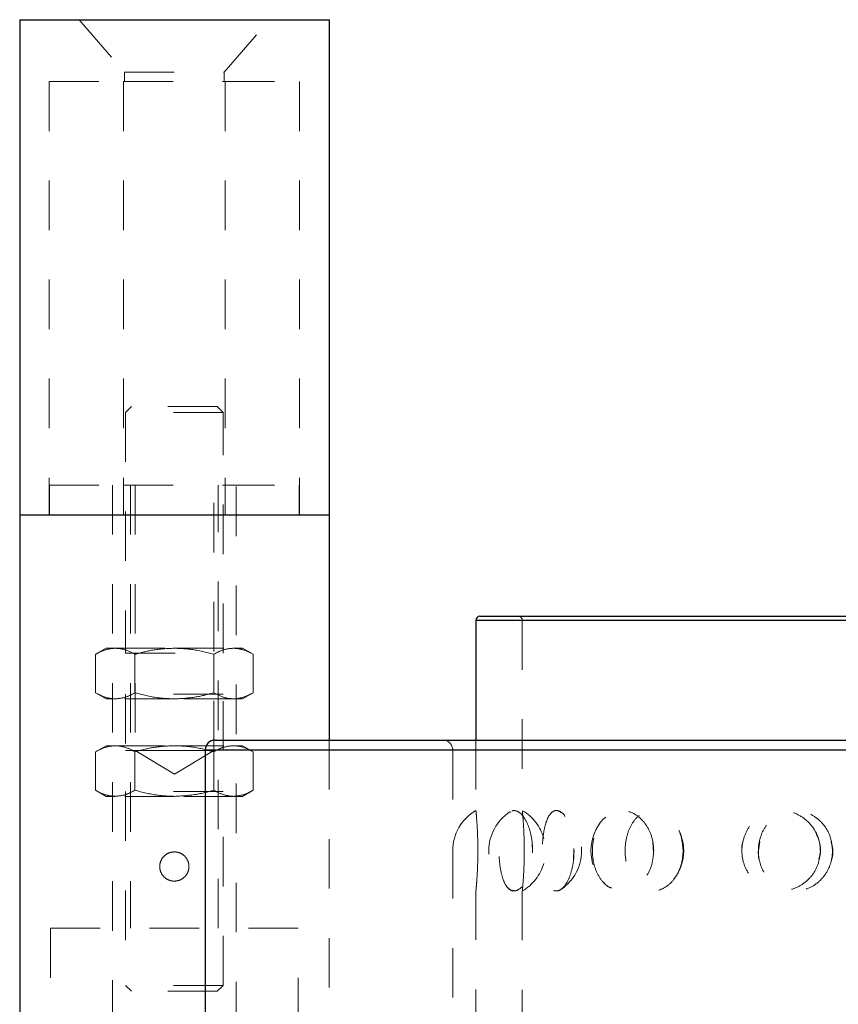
# Model space of a CAD drawing. Header units: inches. Extents: x 1802 to 2468, y -253 to -72.
# Tile 270 of 570: x 2069.9 to 2071.56, y -112.73 to -110.74. Entities that reach past the tile are written whole.
import ezdxf

# ---------------------------------------------------------------- set-up
doc = ezdxf.new("R2010")
doc.units = ezdxf.units.IN
doc.header["$LTSCALE"] = 0.5
doc.header["$MEASUREMENT"] = 0
doc.linetypes.add('HIDDEN', pattern=[0.225, 0.15, -0.075])
doc.layers.add('DIE-M-S3', color=8, linetype='Continuous')
doc.layers.add('DSS-M-S', color=53, linetype='Continuous')

msp = doc.modelspace()

# ---------------------------------------------------------------- linework, layer by layer
at = {"layer": 'DIE-M-S3', "linetype": 'Continuous', "lineweight": 25}
for p, q in [((2069.90166, -110.74167), (2070.52666, -110.74167)), ((2069.90166, -110.74167), (2069.90166, -111.74167)), ((2070.52666, -110.74167), (2070.52666, -111.74167)), ((2069.90166, -111.74167), (2070.52666, -111.74167)), ((2069.90166, -111.74167), (2070.52666, -111.74167)), ((2069.90166, -111.74167), (2069.90166, -112.77667)), ((2070.52666, -111.74167), (2070.52666, -112.19667))]:
    msp.add_line(p, q, dxfattribs=at)
at = {"layer": 'DIE-M-S3', "linetype": 'HIDDEN', "lineweight": 18}
for p, q in [((2070.02166, -110.74167), (2070.11366, -110.84751)), ((2070.31466, -110.84751), (2070.40666, -110.74167)), ((2070.11366, -110.84751), (2070.31466, -110.84751)), ((2070.11366, -110.84751), (2070.11366, -110.86667)), ((2070.31466, -110.86667), (2070.31466, -110.84751)), ((2069.96126, -110.86667), (2070.11166, -110.86667)), ((2069.96126, -110.86667), (2069.96126, -111.74167)), ((2070.11166, -110.86667), (2070.11166, -111.74167)), ((2070.11166, -110.86667), (2070.31666, -110.86667)), ((2070.11166, -110.86667), (2070.11166, -111.74167)), ((2070.31666, -110.86667), (2070.46706, -110.86667)), ((2070.31666, -110.86667), (2070.31666, -111.74167)), ((2070.31666, -110.86667), (2070.31666, -111.74167)), ((2070.46706, -110.86667), (2070.46706, -111.74167)), ((2070.12754, -111.52292), (2070.11573, -111.53473)), ((2070.30077, -111.52292), (2070.12754, -111.52292)), ((2070.31258, -111.53473), (2070.30077, -111.52292)), ((2070.31258, -111.53473), (2070.11573, -111.53473)), ((2070.11573, -111.53473), (2070.11573, -112.02095)), ((2070.31258, -112.02095), (2070.31258, -111.53473)), ((2069.96166, -111.74167), (2069.96166, -111.68167)), ((2069.96166, -111.68167), (2070.11166, -111.68167)), ((2070.08916, -111.68167), (2070.08916, -113.38467)), ((2070.11166, -111.74167), (2070.11166, -111.68167)), ((2070.11166, -111.68167), (2070.31666, -111.68167)), ((2070.11166, -111.74167), (2070.11166, -111.68167)), ((2070.12558, -111.68167), (2070.12558, -112.57667)), ((2070.13466, -111.68167), (2070.13466, -112.21767)), ((2070.29366, -112.21767), (2070.29366, -111.68167)), ((2070.30274, -112.57667), (2070.30274, -111.68167)), ((2070.31666, -111.74167), (2070.31666, -111.68167)), ((2070.31666, -111.68167), (2070.46666, -111.68167)), ((2070.31666, -111.74167), (2070.31666, -111.68167)), ((2070.33916, -113.38467), (2070.33916, -111.68167)), ((2070.46666, -111.74167), (2070.46666, -111.68167)), ((2070.07636, -112.01111), (2070.05505, -112.02342)), ((2070.07636, -112.01111), (2070.09482, -112.01111)), ((2070.09482, -112.01111), (2070.21416, -112.01111)), ((2070.11573, -112.02095), (2070.31258, -112.02095)), ((2070.21416, -112.01111), (2070.33349, -112.01111)), ((2070.33349, -112.01111), (2070.35195, -112.01111)), ((2070.37327, -112.02342), (2070.35195, -112.01111)), ((2070.05505, -112.10117), (2070.05505, -112.02342)), ((2070.1346, -112.10117), (2070.1346, -112.02342)), ((2070.29372, -112.10117), (2070.29372, -112.02342)), ((2070.37327, -112.10117), (2070.37327, -112.02342)), ((2070.05505, -112.10117), (2070.07636, -112.11347)), ((2070.35195, -112.11347), (2070.37327, -112.10117)), ((2070.09482, -112.11347), (2070.07636, -112.11347)), ((2070.21416, -112.11347), (2070.09482, -112.11347)), ((2070.31258, -112.10363), (2070.11573, -112.10363)), ((2070.11573, -112.10363), (2070.11573, -112.2178)), ((2070.33349, -112.11347), (2070.21416, -112.11347)), ((2070.31258, -112.2178), (2070.31258, -112.10363)), ((2070.35195, -112.11347), (2070.33349, -112.11347)), ((2070.52666, -112.19667), (2070.52666, -112.77667)), ((2070.07636, -112.20796), (2070.05505, -112.22027)), ((2070.05505, -112.29802), (2070.05505, -112.22027)), ((2070.07636, -112.20796), (2070.09482, -112.20796)), ((2070.09482, -112.20796), (2070.21416, -112.20796)), ((2070.11573, -112.2178), (2070.31258, -112.2178)), ((2070.1346, -112.29802), (2070.1346, -112.22027)), ((2070.13466, -112.21767), (2070.21416, -112.21767)), ((2070.13466, -112.21767), (2070.21416, -112.26544)), ((2070.21416, -112.20796), (2070.33349, -112.20796)), ((2070.21416, -112.21767), (2070.29366, -112.21767)), ((2070.21416, -112.26544), (2070.29366, -112.21767)), ((2070.29372, -112.29802), (2070.29372, -112.22027)), ((2070.33349, -112.20796), (2070.35195, -112.20796)), ((2070.37327, -112.22027), (2070.35195, -112.20796)), ((2070.37327, -112.29802), (2070.37327, -112.22027)), ((2070.05505, -112.29802), (2070.07636, -112.31032)), ((2070.31258, -112.30048), (2070.11573, -112.30048)), ((2070.11573, -112.30048), (2070.11573, -112.69221)), ((2070.31258, -112.69221), (2070.31258, -112.30048)), ((2070.35195, -112.31032), (2070.37327, -112.29802)), ((2070.09482, -112.31032), (2070.07636, -112.31032)), ((2070.21416, -112.31032), (2070.09482, -112.31032)), ((2070.33349, -112.31032), (2070.21416, -112.31032)), ((2070.35195, -112.31032), (2070.33349, -112.31032)), ((2070.46416, -112.57667), (2069.96416, -112.57667)), ((2069.96416, -112.57667), (2069.96416, -112.77667)), ((2070.46416, -112.77667), (2070.46416, -112.57667)), ((2070.31258, -112.69221), (2070.11573, -112.69221)), ((2070.11573, -112.69221), (2070.12754, -112.70402)), ((2070.30077, -112.70402), (2070.31258, -112.69221)), ((2070.30077, -112.70402), (2070.12754, -112.70402))]:
    msp.add_line(p, q, dxfattribs=at)
for points, knots in [([(2070.09482, -112.01111), (2070.0875, -112.01186), (2070.07402, -112.01323), (2070.061, -112.02022), (2070.05505, -112.02342)], [0, 0, 0, 0, 0.5431482, 1, 1, 1, 1]), ([(2070.1346, -112.02342), (2070.1271, -112.01949), (2070.11404, -112.01265), (2070.10056, -112.01157), (2070.09482, -112.01111)], [0, 0, 0, 0, 0.5742063, 1, 1, 1, 1]), ([(2070.21416, -112.01111), (2070.19952, -112.01186), (2070.17256, -112.01323), (2070.14651, -112.02022), (2070.1346, -112.02342)], [0, 0, 0, 0, 0.5431482, 1, 1, 1, 1]), ([(2070.29372, -112.02342), (2070.27871, -112.01949), (2070.25259, -112.01265), (2070.22564, -112.01157), (2070.21416, -112.01111)], [0, 0, 0, 0, 0.5742063, 1, 1, 1, 1]), ([(2070.33349, -112.01111), (2070.32617, -112.01186), (2070.31269, -112.01323), (2070.29967, -112.02022), (2070.29372, -112.02342)], [0, 0, 0, 0, 0.5431482, 1, 1, 1, 1]), ([(2070.37327, -112.02342), (2070.36577, -112.01949), (2070.35271, -112.01265), (2070.33923, -112.01157), (2070.33349, -112.01111)], [0, 0, 0, 0, 0.5742063, 1, 1, 1, 1]), ([(2070.05505, -112.10117), (2070.06257, -112.10511), (2070.07564, -112.11194), (2070.08911, -112.11302), (2070.09482, -112.11347)], [0, 0, 0, 0, 0.5762554, 1, 1, 1, 1]), ([(2070.09482, -112.11347), (2070.10212, -112.11273), (2070.1156, -112.11136), (2070.12862, -112.10437), (2070.1346, -112.10117)], [0, 0, 0, 0, 0.5410647, 1, 1, 1, 1]), ([(2070.1346, -112.10117), (2070.14966, -112.10511), (2070.17578, -112.11194), (2070.20274, -112.11302), (2070.21416, -112.11347)], [0, 0, 0, 0, 0.5762554, 1, 1, 1, 1]), ([(2070.21416, -112.11347), (2070.22874, -112.11273), (2070.2557, -112.11136), (2070.28176, -112.10437), (2070.29372, -112.10117)], [0, 0, 0, 0, 0.5410647, 1, 1, 1, 1]), ([(2070.29372, -112.10117), (2070.30124, -112.10511), (2070.31431, -112.11194), (2070.32778, -112.11302), (2070.33349, -112.11347)], [0, 0, 0, 0, 0.5762554, 1, 1, 1, 1]), ([(2070.33349, -112.11347), (2070.34079, -112.11273), (2070.35426, -112.11136), (2070.36729, -112.10437), (2070.37327, -112.10117)], [0, 0, 0, 0, 0.5410647, 1, 1, 1, 1]), ([(2070.09482, -112.20796), (2070.0875, -112.20871), (2070.07402, -112.21008), (2070.061, -112.21707), (2070.05505, -112.22027)], [0, 0, 0, 0, 0.5431482, 1, 1, 1, 1]), ([(2070.1346, -112.22027), (2070.1271, -112.21634), (2070.11404, -112.2095), (2070.10056, -112.20842), (2070.09482, -112.20796)], [0, 0, 0, 0, 0.5742063, 1, 1, 1, 1]), ([(2070.21416, -112.20796), (2070.19952, -112.20871), (2070.17256, -112.21008), (2070.14651, -112.21707), (2070.1346, -112.22027)], [0, 0, 0, 0, 0.5431482, 1, 1, 1, 1]), ([(2070.29372, -112.22027), (2070.27871, -112.21634), (2070.25259, -112.2095), (2070.22564, -112.20842), (2070.21416, -112.20796)], [0, 0, 0, 0, 0.5742063, 1, 1, 1, 1]), ([(2070.33349, -112.20796), (2070.32617, -112.20871), (2070.31269, -112.21008), (2070.29967, -112.21707), (2070.29372, -112.22027)], [0, 0, 0, 0, 0.5431482, 1, 1, 1, 1]), ([(2070.37327, -112.22027), (2070.36577, -112.21634), (2070.35271, -112.2095), (2070.33923, -112.20842), (2070.33349, -112.20796)], [0, 0, 0, 0, 0.5742063, 1, 1, 1, 1]), ([(2070.05505, -112.29802), (2070.06257, -112.30196), (2070.07564, -112.30879), (2070.08911, -112.30987), (2070.09482, -112.31032)], [0, 0, 0, 0, 0.5762554, 1, 1, 1, 1]), ([(2070.09482, -112.31032), (2070.10212, -112.30958), (2070.1156, -112.30821), (2070.12862, -112.30122), (2070.1346, -112.29802)], [0, 0, 0, 0, 0.5410647, 1, 1, 1, 1]), ([(2070.1346, -112.29802), (2070.14966, -112.30196), (2070.17578, -112.30879), (2070.20274, -112.30987), (2070.21416, -112.31032)], [0, 0, 0, 0, 0.5762554, 1, 1, 1, 1]), ([(2070.21416, -112.31032), (2070.22874, -112.30958), (2070.2557, -112.30821), (2070.28176, -112.30122), (2070.29372, -112.29802)], [0, 0, 0, 0, 0.5410647, 1, 1, 1, 1]), ([(2070.29372, -112.29802), (2070.30124, -112.30196), (2070.31431, -112.30879), (2070.32778, -112.30987), (2070.33349, -112.31032)], [0, 0, 0, 0, 0.5762554, 1, 1, 1, 1]), ([(2070.33349, -112.31032), (2070.34079, -112.30958), (2070.35426, -112.30821), (2070.36729, -112.30122), (2070.37327, -112.29802)], [0, 0, 0, 0, 0.5410647, 1, 1, 1, 1]), ([(2070.21416, -112.42251), (2070.21092, -112.42282), (2070.20444, -112.42344), (2070.19577, -112.42829), (2070.18899, -112.43553), (2070.18494, -112.44479), (2070.18422, -112.45479), (2070.18672, -112.46427), (2070.19208, -112.47246), (2070.19996, -112.47856), (2070.20786, -112.48128), (2070.21269, -112.4815), (2070.21416, -112.48156)], [0, 0, 0, 0, 0.1041565, 0.2082101, 0.314967, 0.4240788, 0.5301034, 0.6323328, 0.7359996, 0.8439856, 0.9526476, 1, 1, 1, 1]), ([(2070.21416, -112.48156), (2070.2174, -112.48125), (2070.22388, -112.48063), (2070.23254, -112.47578), (2070.23933, -112.46855), (2070.24337, -112.45928), (2070.2441, -112.44928), (2070.2416, -112.4398), (2070.23623, -112.43162), (2070.22836, -112.42552), (2070.22046, -112.42279), (2070.21563, -112.42258), (2070.21416, -112.42251)], [0, 0, 0, 0, 0.1041565, 0.2082101, 0.314967, 0.4240788, 0.5301034, 0.6323328, 0.7359996, 0.8439856, 0.9526476, 1, 1, 1, 1])]:
    msp.add_open_spline(points, degree=3, knots=knots, dxfattribs=at)
at = {"layer": 'DSS-M-S', "linetype": 'Continuous', "lineweight": 25}
for p, q in [((2070.82353, -111.95455), (2070.82353, -112.19667)), ((2070.82353, -111.95455), (2072.60478, -111.95455)), ((2070.83141, -111.94667), (2072.59691, -111.94667)), ((2070.29666, -112.19667), (2073.13166, -112.19667)), ((2070.27666, -112.21667), (2070.27666, -114.62317)), ((2070.27666, -112.21667), (2073.15166, -112.21667))]:
    msp.add_line(p, q, dxfattribs=at)
at = {"layer": 'DSS-M-S', "linetype": 'HIDDEN', "lineweight": 18}
for p, q in [((2072.60478, -111.95455), (2070.82353, -111.95455)), ((2070.91728, -111.95455), (2072.50925, -111.95455)), ((2070.91728, -111.95455), (2070.91728, -112.34008)), ((2070.82353, -112.19667), (2070.82353, -112.33924)), ((2073.15166, -112.21667), (2070.27666, -112.21667)), ((2070.77666, -112.21667), (2072.64988, -112.21667)), ((2070.77666, -112.21667), (2070.77666, -116.61417)), ((2070.8946, -112.34154), (2070.89244, -112.34238)), ((2070.99157, -112.34049), (2070.99509, -112.34306)), ((2071.08629, -112.35248), (2071.08171, -112.3559)), ((2070.92111, -112.41546), (2070.92099, -112.43853)), ((2070.93764, -112.42439), (2070.93696, -112.40253)), ((2071.02141, -112.41552), (2071.02079, -112.43853)), ((2071.18217, -112.42438), (2071.18107, -112.40254)), ((2071.39417, -112.4202), (2071.39704, -112.40171)), ((2070.82353, -112.50045), (2070.82353, -115.91571)), ((2070.91728, -112.50104), (2070.91728, -115.91656))]:
    msp.add_line(p, q, dxfattribs=at)
at = {"layer": 'DSS-M-S', "linetype": 'Continuous', "lineweight": 25}
for centre, radius in [((2070.83141, -111.95455), 0.00787), ((2070.29666, -112.21667), 0.02)]:
    msp.add_arc(centre, radius, 90, 180, dxfattribs=at)
at = {"layer": 'DSS-M-S', "linetype": 'HIDDEN', "lineweight": 18}
for centre, radius, start, end in [((2070.90941, -111.95455), 0.00787, 0, 90), ((2070.75666, -112.21667), 0.02, 0, 90), ((2070.87041, -112.4202), 0.09375, 120.05363, 239.76451), ((2070.87041, -112.4202), 0.09375, 15.46656, 59.61347), ((2070.94335, -112.4202), 0.09375, 123.27705, 236.6944), ((2070.94335, -112.4202), 0.09375, 303.70734, 56.21544), ((2071.14958, -112.4202), 0.09375, 136.62454, 223.08325), ((2071.14958, -112.4202), 0.09375, 321.50598, 38.46642), ((2070.87041, -112.4202), 0.09375, 300.12061, 344.07203)]:
    msp.add_arc(centre, radius, start, end, dxfattribs=at)
for points, knots in [([(2070.82356, -112.33924), (2070.82363, -112.33999), (2070.82378, -112.34153), (2070.82503, -112.3555), (2070.82641, -112.37651), (2070.82731, -112.3995), (2070.8274, -112.41445), (2070.82744, -112.4202)], [0, 0, 0, 0, 0.2107489, 0.4329033, 0.6520691, 0.8659855, 1, 1, 1, 1]), ([(2070.93799, -112.4202), (2070.93755, -112.42917), (2070.93667, -112.4471), (2070.92997, -112.47099), (2070.92044, -112.48945), (2070.90896, -112.5005), (2070.89711, -112.50262), (2070.88637, -112.49516), (2070.87789, -112.47885), (2070.87233, -112.45577), (2070.86986, -112.42898), (2070.87041, -112.40167), (2070.87384, -112.37664), (2070.88005, -112.35624), (2070.88889, -112.34258), (2070.89986, -112.33743), (2070.9119, -112.34178), (2070.92342, -112.35538), (2070.9325, -112.37654), (2070.93733, -112.3995), (2070.93781, -112.41445), (2070.93799, -112.4202)], [0, 0, 0, 0, 0.0520028, 0.1039827, 0.1564753, 0.2102848, 0.2652762, 0.3208623, 0.3762398, 0.4306423, 0.4836601, 0.5355284, 0.5870576, 0.6391963, 0.6925647, 0.7472181, 0.8026932, 0.8582301, 0.9130199, 0.9664974, 1, 1, 1, 1]), ([(2070.92119, -112.4202), (2070.9211, -112.41091), (2070.92092, -112.39232), (2070.91963, -112.36752), (2070.91826, -112.34939), (2070.91735, -112.33965), (2070.91738, -112.33997), (2070.91739, -112.34008)], [0, 0, 0, 0, 0.22192529, 0.44394561, 0.66364161, 0.87720303, 1, 1, 1, 1]), ([(2071.0218, -112.4202), (2071.02135, -112.4109), (2071.02045, -112.3923), (2071.01355, -112.36759), (2071.00384, -112.34913), (2070.99266, -112.33911), (2070.98176, -112.33827), (2070.97225, -112.34622), (2070.96479, -112.362), (2070.95975, -112.38421), (2070.95737, -112.41084), (2070.95785, -112.43901), (2070.96129, -112.46524), (2070.96763, -112.4861), (2070.97644, -112.49903), (2070.98689, -112.50286), (2070.99787, -112.49769), (2071.00818, -112.48433), (2071.01645, -112.46404), (2071.02111, -112.44148), (2071.0216, -112.42634), (2071.0218, -112.4202)], [0, 0, 0, 0, 0.0554579, 0.1109395, 0.1658403, 0.2192081, 0.2711117, 0.3223399, 0.3739729, 0.4268563, 0.4812619, 0.5368274, 0.5927419, 0.6480375, 0.7019377, 0.7542614, 0.8055938, 0.8569812, 0.9093952, 0.9633154, 1, 1, 1, 1]), ([(2071.18275, -112.4202), (2071.18203, -112.42917), (2071.1806, -112.4471), (2071.16955, -112.47099), (2071.15348, -112.48945), (2071.13352, -112.5005), (2071.11209, -112.50262), (2071.09173, -112.49516), (2071.07489, -112.47885), (2071.0634, -112.45577), (2071.05817, -112.42898), (2071.05934, -112.40167), (2071.06656, -112.37664), (2071.07926, -112.35624), (2071.09659, -112.34258), (2071.11714, -112.33743), (2071.13871, -112.34178), (2071.15856, -112.35538), (2071.17374, -112.37654), (2071.18166, -112.3995), (2071.18245, -112.41445), (2071.18275, -112.4202)], [0, 0, 0, 0, 0.05200279, 0.10398273, 0.15647529, 0.21028478, 0.26527623, 0.32086231, 0.3762398, 0.43064226, 0.48366013, 0.53552839, 0.58705764, 0.63919628, 0.6925647, 0.74721807, 0.80269319, 0.85823011, 0.91301991, 0.9664974, 1, 1, 1, 1]), ([(2071.24212, -112.4202), (2071.24139, -112.4109), (2071.23993, -112.3923), (2071.2286, -112.36759), (2071.21227, -112.34913), (2071.19277, -112.33911), (2071.17294, -112.33827), (2071.15481, -112.34622), (2071.1399, -112.362), (2071.1294, -112.38421), (2071.12431, -112.41084), (2071.12534, -112.43901), (2071.13266, -112.46524), (2071.14567, -112.4861), (2071.16292, -112.49903), (2071.18239, -112.50286), (2071.20194, -112.49769), (2071.21962, -112.48433), (2071.2334, -112.46404), (2071.241, -112.44148), (2071.2418, -112.42634), (2071.24212, -112.4202)], [0, 0, 0, 0, 0.0554579, 0.1109395, 0.1658403, 0.2192081, 0.2711117, 0.3223399, 0.3739729, 0.4268563, 0.4812619, 0.5368274, 0.5927419, 0.6480375, 0.7019377, 0.7542614, 0.8055938, 0.8569812, 0.9093952, 0.9633154, 1, 1, 1, 1]), ([(2071.51939, -112.4202), (2071.51852, -112.42917), (2071.51678, -112.4471), (2071.50329, -112.47099), (2071.48347, -112.48945), (2071.45848, -112.5005), (2071.43117, -112.50262), (2071.40472, -112.49516), (2071.38244, -112.47885), (2071.36699, -112.45577), (2071.3599, -112.42898), (2071.36149, -112.40167), (2071.37125, -112.37664), (2071.38824, -112.35624), (2071.41108, -112.34258), (2071.43765, -112.33743), (2071.46502, -112.34178), (2071.48977, -112.35538), (2071.50843, -112.37654), (2071.51807, -112.3995), (2071.51903, -112.41445), (2071.51939, -112.4202)], [0, 0, 0, 0, 0.0520028, 0.1039827, 0.1564753, 0.2102848, 0.2652762, 0.3208623, 0.3762398, 0.4306423, 0.4836601, 0.5355284, 0.5870576, 0.6391963, 0.6925647, 0.7472181, 0.8026932, 0.8582301, 0.9130199, 0.9664974, 1, 1, 1, 1]), ([(2071.54407, -112.4202), (2071.54318, -112.4109), (2071.54141, -112.3923), (2071.52761, -112.36759), (2071.50748, -112.34913), (2071.48304, -112.33911), (2071.4577, -112.33827), (2071.43408, -112.34622), (2071.4143, -112.362), (2071.40016, -112.38421), (2071.39323, -112.41084), (2071.39464, -112.43901), (2071.40458, -112.46524), (2071.422, -112.4861), (2071.44471, -112.49903), (2071.46984, -112.50286), (2071.49459, -112.49769), (2071.51657, -112.48433), (2071.53347, -112.46404), (2071.54271, -112.44148), (2071.54367, -112.42634), (2071.54407, -112.4202)], [0, 0, 0, 0, 0.05545789, 0.11093953, 0.16584033, 0.21920813, 0.27111168, 0.32233985, 0.37397292, 0.42685633, 0.48126186, 0.53682738, 0.59274193, 0.64803751, 0.7019377, 0.75426138, 0.80559376, 0.8569812, 0.90939522, 0.96331536, 1, 1, 1, 1]), ([(2071.51654, -112.43725), (2071.51745, -112.43439), (2071.52106, -112.42305), (2071.51891, -112.40214), (2071.51161, -112.38692), (2071.50814, -112.37969)], [0, 0, 0, 0, 0.1500688, 0.5961174, 1, 1, 1, 1]), ([(2070.82744, -112.4202), (2070.82735, -112.42917), (2070.82718, -112.4471), (2070.82599, -112.47099), (2070.82464, -112.48945), (2070.82362, -112.5005), (2070.82341, -112.50262), (2070.82414, -112.49517), (2070.82548, -112.47884), (2070.82681, -112.4558), (2070.82758, -112.42906), (2070.82735, -112.41123), (2070.82725, -112.4025)], [0, 0, 0, 0, 0.0972944, 0.194546, 0.2927568, 0.3934314, 0.4963174, 0.600316, 0.7039243, 0.8057083, 0.9049019, 1, 1, 1, 1]), ([(2071.36283, -112.40254), (2071.36276, -112.40271), (2071.36065, -112.40819), (2071.36078, -112.41429), (2071.3609, -112.4202)], [0, 0, 0, 0, 0.0314944, 1, 1, 1, 1]), ([(2071.54101, -112.40168), (2071.54194, -112.40469), (2071.5456, -112.41653), (2071.54528, -112.431), (2071.54134, -112.44042), (2071.54096, -112.44133)], [0, 0, 0, 0, 0.2358528, 0.9266931, 1, 1, 1, 1]), ([(2070.91732, -112.50104), (2070.91731, -112.50116), (2070.91717, -112.5026), (2070.9177, -112.4971), (2070.9188, -112.48449), (2070.92015, -112.464), (2070.92105, -112.44149), (2070.92115, -112.42634), (2070.92119, -112.4202)], [0, 0, 0, 0, 0.0177457, 0.222929, 0.4283323, 0.6378391, 0.853366, 1, 1, 1, 1]), ([(2071.39605, -112.43853), (2071.39604, -112.4385), (2071.39392, -112.43281), (2071.39404, -112.42649), (2071.39417, -112.4202)], [0, 0, 0, 0, 0.0039724, 1, 1, 1, 1]), ([(2070.8896, -112.49565), (2070.89053, -112.49688), (2070.89374, -112.50109), (2070.89776, -112.50071), (2070.90061, -112.50045)], [0, 0, 0, 0, 0.2908836, 1, 1, 1, 1]), ([(2070.99691, -112.49674), (2070.99666, -112.49708), (2070.99602, -112.49794), (2070.99534, -112.49801), (2070.99492, -112.49806)], [0, 0, 0, 0, 0.3926784, 1, 1, 1, 1]), ([(2071.08167, -112.48381), (2071.08273, -112.48529), (2071.08704, -112.49131), (2071.09314, -112.49379), (2071.09774, -112.49566)], [0, 0, 0, 0, 0.2469247, 1, 1, 1, 1])]:
    msp.add_open_spline(points, degree=3, knots=knots, dxfattribs=at)

doc.saveas('drawing.dxf')
